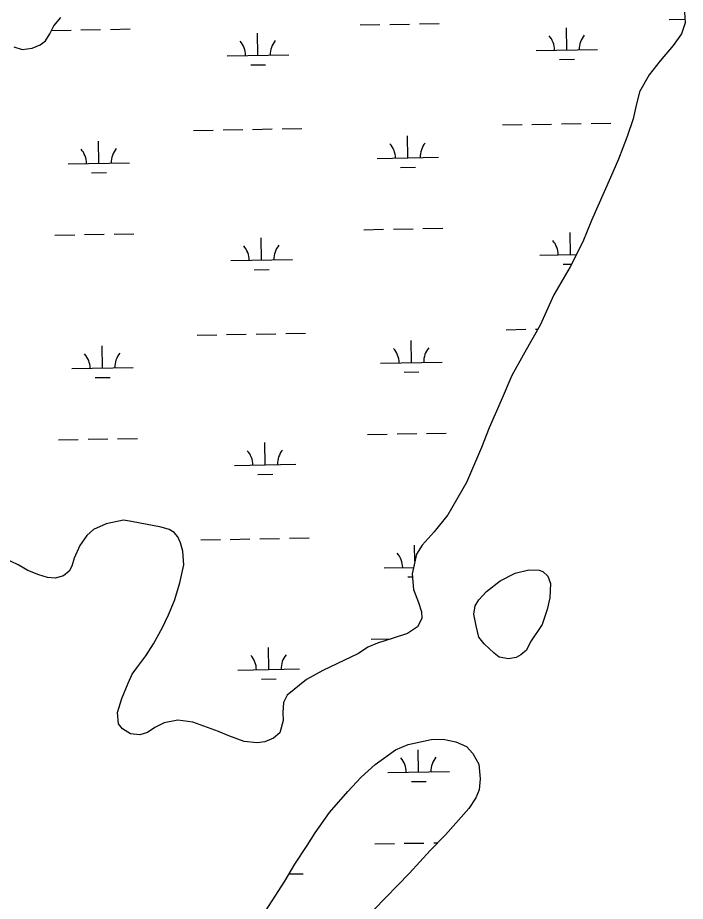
# Model space of a CAD drawing. Extents: x 3903937 to 3942190, y 260677 to 286651.
# Drawn here: x 3909536 to 3910620, y 269379 to 270815 of the extents above; entities that cross this region are included whole.
import ezdxf

# ---------------------------------------------------------------- set-up
doc = ezdxf.new("R2010")
doc.units = 0
doc.layers.add('V-WETL-SWMP', color=7, linetype='Continuous')

msp = doc.modelspace()

# ---------------------------------------------------------------- linework, layer by layer
at = {"layer": 'V-WETL-SWMP'}
for p, q in [((3909594.6, 270801.5), (3909606.1, 270814.9)), ((3910619, 270823.7), (3910620.3, 270806.3)), ((3909588.2, 270788.8), (3909594.6, 270801.5)), ((3910092.3, 270803), (3910124.3, 270803.6)), ((3910140.3, 270803.9), (3910172.3, 270804.4)), ((3910188.3, 270804.7), (3910220.3, 270805.3)), ((3910594.2, 270811.9), (3910619.9, 270812.3)), ((3910620.3, 270806.3), (3910614.1, 270788.5)), ((3909580.9, 270777.4), (3909588.2, 270788.8)), ((3909590.9, 270794.2), (3909622.5, 270794.8)), ((3909638.5, 270795), (3909670.5, 270795.6)), ((3909686.5, 270795.9), (3909718.5, 270796.5)), ((3909926.1, 270753.7), (3909925.5, 270789.7)), ((3910427.9, 270762.5), (3910427.3, 270798.5)), ((3910614.1, 270788.5), (3910600.4, 270769.8)), ((3909572.3, 270770.9), (3909580.9, 270777.4)), ((3909529.6, 270767.4), (3909543.3, 270763.4)), ((3909543.3, 270763.4), (3909559.5, 270765.1)), ((3909559.5, 270765.1), (3909572.3, 270770.9)), ((3910378, 270761.6), (3910477.9, 270763.4)), ((3910600.4, 270769.8), (3910579.5, 270744.5)), ((3909876.1, 270752.8), (3909976.1, 270754.5)), ((3910416.2, 270746.9), (3910440.2, 270747.3)), ((3910579.5, 270744.5), (3910561.5, 270722.2)), ((3909914.4, 270738), (3909938.4, 270738.5)), ((3910561.5, 270722.2), (3910545.8, 270694.5)), ((3910545.8, 270694.5), (3910540.1, 270669.8)), ((3910540.1, 270669.8), (3910535.8, 270650.4)), ((3910419.2, 270642.3), (3910451.2, 270642.8)), ((3910467.2, 270643.1), (3910499.2, 270643.7)), ((3910535.8, 270650.4), (3910525.9, 270621.7)), ((3909821.4, 270631.7), (3909853.4, 270632.3)), ((3909869.4, 270632.6), (3909901.4, 270633.1)), ((3909917.4, 270633.4), (3909949.4, 270634)), ((3909965.4, 270634.3), (3909997.4, 270634.8)), ((3910323.2, 270640.6), (3910355.2, 270641.1)), ((3910371.2, 270641.4), (3910403.2, 270642)), ((3909667.7, 270578.3), (3909667.1, 270614.3)), ((3910169.6, 270587.1), (3910168.9, 270623.1)), ((3910525.9, 270621.7), (3910511.8, 270585)), ((3910119.6, 270586.2), (3910219.5, 270588)), ((3909617.7, 270577.4), (3909717.7, 270579.2)), ((3910157.8, 270571.5), (3910181.8, 270571.9)), ((3910511.8, 270585), (3910498.7, 270555.1)), ((3909656, 270562.6), (3909680, 270563.1)), ((3910498.7, 270555.1), (3910468, 270485.3)), ((3910468, 270485.3), (3910453.9, 270450.6)), ((3910098.2, 270470.4), (3910130.2, 270471)), ((3910146.2, 270471.3), (3910178.2, 270471.8)), ((3910194.2, 270472.1), (3910226.2, 270472.7)), ((3909596.4, 270461.6), (3909628.4, 270462.1)), ((3909644.4, 270462.4), (3909676.3, 270463)), ((3909692.3, 270463.3), (3909724.3, 270463.8)), ((3909932, 270421), (3909931.3, 270457)), ((3910433.8, 270429.9), (3910433.2, 270465.9)), ((3910453.9, 270450.6), (3910433.1, 270410)), ((3910383.8, 270429), (3910443.4, 270430)), ((3909882, 270420.2), (3909982, 270421.9)), ((3910422.1, 270414.2), (3910435.4, 270414.5)), ((3909920.2, 270405.4), (3909944.2, 270405.8)), ((3910433.1, 270410), (3910406.8, 270364.3)), ((3910406.8, 270364.3), (3910384.4, 270315.5)), ((3910384.4, 270315.5), (3910359.9, 270271.3)), ((3909827.3, 270299.1), (3909859.2, 270299.7)), ((3909875.2, 270300), (3909907.2, 270300.5)), ((3909923.2, 270300.8), (3909955.2, 270301.4)), ((3909971.2, 270301.6), (3910003.2, 270302.2)), ((3910329.1, 270307.9), (3910361.1, 270308.5)), ((3910377.1, 270308.8), (3910380.7, 270308.9)), ((3910175.4, 270254.5), (3910174.8, 270290.5)), ((3909673.6, 270245.7), (3909672.9, 270281.7)), ((3910359.9, 270271.3), (3910338.7, 270233.4)), ((3910125.4, 270253.6), (3910225.4, 270255.4)), ((3909623.6, 270244.8), (3909723.6, 270246.5)), ((3909661.9, 270230), (3909685.8, 270230.4)), ((3910163.7, 270238.9), (3910187.7, 270239.3)), ((3910338.7, 270233.4), (3910321.4, 270192.7)), ((3910321.4, 270192.7), (3910301.8, 270148.5)), ((3910200, 270139.5), (3910232, 270140)), ((3910301.8, 270148.5), (3910289.5, 270116.5)), ((3909602.2, 270129), (3909634.2, 270129.5)), ((3909650.2, 270129.8), (3909682.2, 270130.4)), ((3909698.2, 270130.6), (3909730.2, 270131.2)), ((3910104, 270137.8), (3910136, 270138.3)), ((3910152, 270138.6), (3910184, 270139.2)), ((3909937.8, 270088.4), (3909937.2, 270124.4)), ((3910289.5, 270116.5), (3910264.7, 270059.5)), ((3909887.8, 270087.5), (3909987.8, 270089.3)), ((3909926.1, 270072.8), (3909950.1, 270073.2)), ((3910264.7, 270059.5), (3910234.3, 270007.3)), ((3909707.6, 269998.7), (3909679.8, 269992.6)), ((3909720.9, 269996.2), (3909707.6, 269998.7)), ((3910234.3, 270007.3), (3910212.4, 269979.4)), ((3909659, 269983.1), (3909648.4, 269973.8)), ((3909679.8, 269992.6), (3909659, 269983.1)), ((3909768.8, 269987.1), (3909720.9, 269996.2)), ((3909781.8, 269983.2), (3909768.8, 269987.1)), ((3909790, 269978.6), (3909781.8, 269983.2)), ((3909648.4, 269973.8), (3909636.7, 269957.4)), ((3909796, 269971.4), (3909790, 269978.6)), ((3909800.5, 269961.8), (3909796, 269971.4)), ((3909881.1, 269967.3), (3909913.1, 269967.9)), ((3909929.1, 269968.2), (3909961.1, 269968.7)), ((3909977.1, 269969), (3910009.1, 269969.6)), ((3910212.4, 269979.4), (3910192.8, 269958.1)), ((3909636.7, 269957.4), (3909627.4, 269936.7)), ((3909804, 269948.2), (3909800.5, 269961.8)), ((3909833.1, 269966.5), (3909865.1, 269967.1)), ((3910181.1, 269931.9), (3910180.6, 269957.9)), ((3910192.8, 269958.1), (3910183.7, 269943.4)), ((3909805.6, 269925.8), (3909804, 269948.2)), ((3910183.7, 269943.4), (3910176.4, 269911.5)), ((3909536.7, 269926.1), (3909513.6, 269936.6)), ((3909552.4, 269916.8), (3909536.7, 269926.1)), ((3909627.4, 269936.7), (3909623.6, 269923.9)), ((3909799.4, 269896.4), (3909805.6, 269925.8)), ((3909570.4, 269909.4), (3909552.4, 269916.8)), ((3909619.7, 269915.4), (3909610.3, 269908)), ((3909623.6, 269923.9), (3909619.7, 269915.4)), ((3910131.3, 269921), (3910178.8, 269921.8)), ((3910176.4, 269911.5), (3910178.7, 269885.9)), ((3909584.1, 269905.1), (3909570.4, 269909.4)), ((3909596.7, 269904.3), (3909584.1, 269905.1)), ((3909610.3, 269908), (3909596.7, 269904.3)), ((3909790.3, 269867.7), (3909799.4, 269896.4)), ((3910169.5, 269906.2), (3910176.9, 269906.4)), ((3910178.7, 269885.9), (3910187, 269864.7)), ((3909780.8, 269844.6), (3909790.3, 269867.7)), ((3910187, 269864.7), (3910191.7, 269849.5)), ((3909771, 269824.1), (3909780.8, 269844.6)), ((3910192.1, 269838.5), (3910185.2, 269825.1)), ((3910191.7, 269849.5), (3910192.1, 269838.5)), ((3910185.2, 269825.1), (3910168.8, 269814.4)), ((3909756.5, 269797.4), (3909771, 269824.1)), ((3910168.8, 269814.4), (3910147.4, 269807.5)), ((3909744, 269778.2), (3909756.5, 269797.4)), ((3910120.4, 269798.6), (3910104.8, 269792.1)), ((3910109.9, 269805.2), (3910141.9, 269805.7)), ((3910147.4, 269807.5), (3910120.4, 269798.6)), ((3909943.7, 269755.8), (3909943, 269791.8)), ((3910089.6, 269781.6), (3910031.6, 269754.1)), ((3910104.8, 269792.1), (3910089.6, 269781.6)), ((3909729.4, 269758.5), (3909744, 269778.2)), ((3909721.9, 269748.2), (3909729.4, 269758.5)), ((3909893.7, 269754.9), (3909993.7, 269756.7)), ((3910031.6, 269754.1), (3910005.1, 269739.8)), ((3909715.3, 269733.4), (3909721.9, 269748.2)), ((3909932, 269740.2), (3909955.9, 269740.6)), ((3910005.1, 269739.8), (3909973.7, 269714.2)), ((3909705.2, 269708.7), (3909715.3, 269733.4)), ((3909973.7, 269714.2), (3909967.6, 269702.4)), ((3909698.1, 269685.9), (3909705.2, 269708.7)), ((3909967.6, 269702.4), (3909966.6, 269685.8)), ((3909699.6, 269667.8), (3909698.1, 269685.9)), ((3909966.6, 269685.8), (3909967.3, 269672.8)), ((3909706.2, 269659.5), (3909699.6, 269667.8)), ((3909773.7, 269669.4), (3909758.5, 269661.7)), ((3909796.1, 269673.5), (3909773.7, 269669.4)), ((3909820.1, 269670.5), (3909796.1, 269673.5)), ((3909862, 269654.9), (3909820.1, 269670.5)), ((3909967.3, 269672.8), (3909961.8, 269652.9)), ((3909719.1, 269651.5), (3909706.2, 269659.5)), ((3909746.5, 269653.4), (3909734.3, 269649.6)), ((3909758.5, 269661.7), (3909746.5, 269653.4)), ((3909878.9, 269648), (3909862, 269654.9)), ((3909961.8, 269652.9), (3909951.4, 269644.5)), ((3909734.3, 269649.6), (3909719.1, 269651.5)), ((3909903.6, 269639.1), (3909878.9, 269648)), ((3909925, 269636.7), (3909903.6, 269639.1)), ((3909937.4, 269638.4), (3909925, 269636.7)), ((3909951.4, 269644.5), (3909937.4, 269638.4)), ((3910187.1, 269589.2), (3910186.5, 269625.2)), ((3910137.1, 269588.4), (3910237.1, 269590.1)), ((3910175.4, 269573.6), (3910199.4, 269574)), ((3910115.8, 269472.5), (3910147.7, 269473.1)), ((3910163.7, 269473.4), (3910195.7, 269473.9)), ((3910211.7, 269474.2), (3910218, 269474.3)), ((3909976.4, 269423.6), (3909999.5, 269424.1))]:
    msp.add_line(p, q, dxfattribs=at)
msp.add_lwpolyline([(3910368.9, 269800.7), (3910362.1, 269787.4), (3910353.3, 269779.6), (3910345.6, 269775.3), (3910333, 269773), (3910317.9, 269776), (3910309.9, 269782.6), (3910293.7, 269797.4), (3910285, 269808.6), (3910280.5, 269826.5), (3910276.8, 269845.8), (3910279, 269859.4), (3910285, 269869.1), (3910297.2, 269882.4), (3910319.8, 269900), (3910343.7, 269912.5), (3910366.2, 269917.7), (3910383, 269917.3), (3910388.9, 269914.9), (3910397.1, 269907.7), (3910401.2, 269895.7), (3910400.1, 269872.4), (3910396, 269853.3), (3910387.8, 269828.7)], close=True, dxfattribs=at)
msp.add_lwpolyline([(3909928.7, 269347.8), (3909969.7, 269412), (3909985.8, 269439.8), (3910006.2, 269469.8), (3910018.8, 269490.4), (3910042.1, 269523.6), (3910072.3, 269557.7), (3910093.8, 269580.7), (3910116.6, 269601.5), (3910149.8, 269625.2), (3910170.3, 269634.1), (3910207.4, 269641.9), (3910226.9, 269642.6), (3910247.8, 269638.2), (3910264.7, 269630.9), (3910275.4, 269619.4), (3910285, 269601.8), (3910287.1, 269578.3), (3910285.3, 269560.4), (3910280.2, 269547.5), (3910268.4, 269529.8), (3910230.6, 269487.4), (3910205.8, 269461.8), (3910172.4, 269424.9), (3910114.1, 269365.6)], dxfattribs=at)
for centre, start, end in [((3910483.2, 270763.9), 140.2366, 181.7802), ((3909870.9, 270753.2), 0.2366, 41.7802), ((3909981.3, 270755.1), 140.2366, 181.7802), ((3910372.7, 270762), 0.2366, 41.7802), ((3909612.5, 270577.8), 0.2366, 41.7802), ((3909723, 270579.7), 140.2366, 181.7802), ((3910114.3, 270586.6), 0.2366, 41.7802), ((3910224.8, 270588.6), 140.2366, 181.7802), ((3909876.7, 270420.5), 0.2366, 41.7802), ((3909987.2, 270422.5), 140.2366, 181.7802), ((3910378.6, 270429.4), 0.2366, 41.7802), ((3909728.8, 270247.1), 140.2366, 181.7802), ((3910120.2, 270254), 0.2366, 41.7802), ((3910230.6, 270255.9), 140.2366, 181.7802), ((3909618.3, 270245.2), 0.2366, 41.7802), ((3909882.6, 270087.9), 0.2366, 41.7802), ((3909993, 270089.9), 140.2366, 181.7802), ((3910126, 269921.4), 0.2366, 41.7802), ((3909888.4, 269755.3), 0.2366, 41.7802), ((3909998.9, 269757.2), 140.2366, 181.7802), ((3910131.9, 269588.7), 0.2366, 41.7802), ((3910242.3, 269590.7), 140.2366, 181.7802)]:
    msp.add_arc(centre, 35.2, start, end, dxfattribs=at)

doc.saveas('drawing.dxf')
